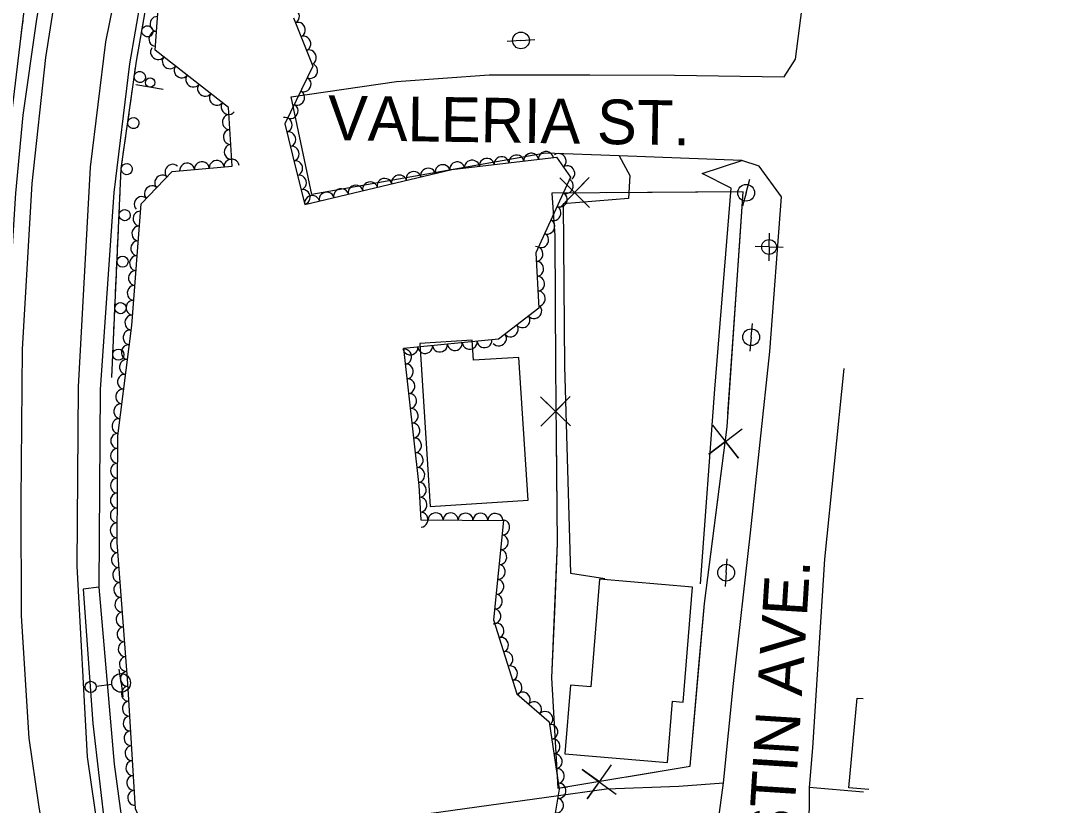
# Model space of a CAD drawing. Extents: x 1722896 to 1754269, y 648279 to 666297.
# Drawn here: x 1747066.8 to 1747342, y 651612 to 651822.8 of the extents above; entities that cross this region are included whole.
import ezdxf

# ---------------------------------------------------------------- set-up
doc = ezdxf.new("R2010")
doc.units = 0
for name, color, linetype in [('DESIGN - CENTERLINE - Proposed Text', 7, 'Continuous'), ('DESIGN - CONTOURS - Intermediate with optional Text', 7, 'Continuous'), ('DESIGN - PUBLIC HEARING - Shapes', 7, 'Continuous'), ('DESIGN - SCRATCH - User 1', 7, 'Continuous'), ('DESIGN - SHEET - Linework', 7, 'Continuous'), ('SURVEY - CENTERLINE - Preliminary Text', 7, 'Continuous'), ('SURVEY - DTM - Breaklines', 7, 'Continuous'), ('SURVEY - VEGETATION - Features with Text', 7, 'Continuous')]:
    doc.layers.add(name, color=color, linetype=linetype)

msp = doc.modelspace()

# ---------------------------------------------------------------- linework, layer by layer
at = {"layer": 'DESIGN - CENTERLINE - Proposed Text'}
for points in [[(1747211.63, 651772.61), (1747219.48, 651780.66), (1747215.51, 651776.63), (1747219.53, 651772.66), (1747211.58, 651780.61)], [(1747209.41, 651776.49), (1747210.22, 651765.01), (1747210.39, 651729.86), (1747210.9, 651682.42), (1747209.33, 651646.32), (1747211.07, 651616.66), (1747246.58, 651622.58), (1747250.41, 651666.32), (1747256.46, 651713.7), (1747260.81, 651776.82), (1747209.41, 651776.49)], [(1747209.41, 651776.49), (1747210.22, 651765.01), (1747210.39, 651729.86), (1747210.42, 651726.52)], [(1747259.89, 651763.46), (1747260.81, 651776.82), (1747224.21, 651776.59)], [(1747256.7, 651717.17), (1747259.89, 651763.46)], [(1747214.46, 651713.96), (1747206.37, 651721.78), (1747210.42, 651717.82), (1747214.37, 651721.86), (1747206.46, 651713.88)], [(1747252.58, 651714.18), (1747259.52, 651705.33), (1747256.06, 651709.8), (1747251.58, 651706.34), (1747260.52, 651713.16)], [(1747210.6, 651710.42), (1747210.9, 651682.42), (1747210.1, 651664.04)], [(1747249.11, 651651.52), (1747250.41, 651666.32), (1747254.86, 651701.18)], [(1747210.1, 651664.04), (1747209.33, 651646.32), (1747211.07, 651616.66), (1747213.59, 651617.08)], [(1747229.47, 651619.73), (1747246.58, 651622.58), (1747249.11, 651651.52)], [(1747294.56, 651616.35), (1747289.18, 651616.76), (1747291.4, 651640.89), (1747293.04, 651640.73)], [(1747225.38, 651623), (1747218.9, 651613.81), (1747222.19, 651618.42), (1747217.58, 651621.7), (1747226.69, 651615.11)]]:
    msp.add_lwpolyline(points, dxfattribs=at)
for points in [[(1747203.05, 651693.99), (1747200.59, 651732.37), (1747188.4, 651731.59), (1747188.05, 651737.03), (1747173.96, 651736.13), (1747176.76, 651692.31)], [(1747244.68, 651639.77), (1747247.23, 651670.71), (1747222.24, 651672.77), (1747219.86, 651643.89), (1747214.41, 651644.34), (1747212.89, 651625.87), (1747240.44, 651623.6), (1747241.79, 651640.01)]]:
    msp.add_lwpolyline(points, close=True, dxfattribs=at)
at = {"layer": 'DESIGN - CONTOURS - Intermediate with optional Text'}
for q in [(1747267.85, 651765.77), (1747264.02, 651762.11), (1747267.68, 651758.27), (1747271.51, 651761.93)]:
    msp.add_line((1747267.76, 651762.02), q, dxfattribs=at)
msp.add_circle((1747267.76, 651762.02), 2, dxfattribs=at)
at = {"layer": 'DESIGN - PUBLIC HEARING - Shapes'}
msp.add_line((1747105.1, 651804.34), (1747097.7, 651805.55), dxfattribs=at)
msp.add_circle((1747101.58, 651806.16), 1.25, dxfattribs=at)
at = {"layer": 'DESIGN - SCRATCH - User 1'}
for points in [[(1747096.28, 651941.8), (1747085.46, 651904.52), (1747075.72, 651868.95), (1747067.96, 651827.64), (1747063.97, 651794.8), (1747059.35, 651754.69), (1747060.23, 651693.98)], [(1747091.27, 651726.96), (1747093.82, 651783.09), (1747097.9, 651811.88), (1747104.7, 651850.66)], [(1747067.37, 651822.75), (1747067.09, 651820.42)], [(1747098.97, 651817.97), (1747099.76, 651822.5)], [(1747067.09, 651820.42), (1747066.8, 651818.09)], [(1747098.29, 651814.08), (1747098.69, 651816.39)], [(1747097.89, 651811.76), (1747097.9, 651811.88), (1747098.29, 651814.08)], [(1747097.02, 651805.62), (1747097.66, 651810.18)], [(1747096.46, 651801.71), (1747096.79, 651804.04)], [(1747096.13, 651799.39), (1747096.46, 651801.71)], [(1747095.26, 651793.25), (1747095.91, 651797.8)], [(1747094.71, 651789.34), (1747095.04, 651791.66)], [(1747094.38, 651787.01), (1747094.71, 651789.34)], [(1747093.72, 651780.85), (1747093.82, 651783.09), (1747094.15, 651785.43)], [(1747093.54, 651776.91), (1747093.65, 651779.25)], [(1747093.43, 651774.56), (1747093.54, 651776.91)], [(1747093.15, 651768.36), (1747093.36, 651772.96)], [(1747092.97, 651764.42), (1747093.08, 651766.77)], [(1747092.86, 651762.07), (1747092.97, 651764.42)], [(1747092.58, 651755.88), (1747092.79, 651760.47)], [(1747092.4, 651751.93), (1747092.51, 651754.28)], [(1747092.3, 651749.58), (1747092.4, 651751.93)], [(1747092.01, 651743.39), (1747092.22, 651747.98)], [(1747091.83, 651739.44), (1747091.94, 651741.79)], [(1747091.73, 651737.1), (1747091.83, 651739.44)], [(1747091.45, 651730.9), (1747091.66, 651735.5)], [(1747091.27, 651726.96), (1747091.37, 651729.31)]]:
    msp.add_lwpolyline(points, dxfattribs=at)
for centre, start, end in [((1747100.84, 651819.95), 283.3237, 283.3138), ((1747098.82, 651807.67), 285.188, 285.1782), ((1747097.06, 651795.29), 285.188, 285.1782), ((1747095.31, 651782.92), 285.188, 285.1782), ((1747094.75, 651770.57), 290.6576, 290.6477), ((1747094.18, 651758.08), 290.6576, 290.6477), ((1747093.62, 651745.6), 290.6576, 290.6477), ((1747093.05, 651733.11), 290.6576, 290.6477)]:
    msp.add_arc(centre, 1.5, start, end, dxfattribs=at)
at = {"layer": 'SURVEY - CENTERLINE - Preliminary Text'}
for points in [[(1747062.89, 651667.55), (1747062.92, 651705.36), (1747063.08, 651737.85), (1747065.55, 651776.45), (1747067.51, 651797.38), (1747071.06, 651822.55), (1747076.07, 651853.54), (1747083.45, 651885.04), (1747090.24, 651910.81), (1747102.66, 651950.42), (1747113.49, 651981.04), (1747128.6, 652018.22), (1747142.91, 652051.55), (1747154.32, 652075.46), (1747166.32, 652099.88), (1747179.87, 652125.42), (1747200.46, 652161.67), (1747221.37, 652196.6), (1747240.84, 652225.55), (1747261.53, 652255.18), (1747285.13, 652286.8), (1747305.49, 652311.93), (1747331.63, 652340.61), (1747351.05, 652361.3)], [(1747119.7, 651912.71), (1747116.79, 651905.12), (1747102.12, 651846.37), (1747096, 651811.24), (1747091.87, 651776.63)], [(1747103.12, 651883.62), (1747089.63, 651817.13), (1747085.47, 651783.45), (1747082.25, 651724.45), (1747081.94, 651676.31), (1747084.7, 651625.08), (1747089.78, 651589.8)], [(1747007.01, 651733.76), (1747024.54, 651689.58), (1747082.33, 651549.86), (1747075.51, 651588.42), (1747071.72, 651612.19), (1747069.1, 651630.1), (1747067.06, 651662.98), (1747066.95, 651693.76), (1747067.34, 651734.62), (1747069.93, 651779.06), (1747073.56, 651812.94), (1747079.58, 651851.1)], [(1747252.6, 651596.21), (1747255.48, 651618.13), (1747258.22, 651644.84), (1747262.8, 651685.23), (1747267.93, 651733.91), (1747271.11, 651775.48), (1747265.05, 651783.69), (1747260.46, 651785.25), (1747227.47, 651786.53), (1747207.69, 651787.22), (1747145.01, 651776.07), (1747139.48, 651802.31), (1747167.75, 651806.48), (1747192.6, 651808.22), (1747219.59, 651808.21), (1747242.4, 651808.15), (1747271.83, 651807.72), (1747274.86, 651812.46), (1747278.86, 651843.82)], [(1747227.47, 651786.53), (1747230.37, 651781.25), (1747229.98, 651775.04), (1747212.47, 651773.64), (1747212.82, 651730.01), (1747214.41, 651674.39), (1747223.68, 651672.98)], [(1747249.32, 651671.59), (1747253.18, 651723.87), (1747257.56, 651777.82), (1747249.8, 651781.77), (1747260.46, 651785.25)], [(1747091.87, 651776.63), (1747088.18, 651723.74), (1747087.78, 651670.68), (1747083.64, 651670.15)], [(1747287.8, 651729.41), (1747282.63, 651678.2), (1747279.43, 651627.54), (1747278.5, 651616.83), (1747278.39, 651604.44), (1747276.23, 651584.23), (1747272.91, 651543.9), (1747268.75, 651499.06), (1747265.77, 651472.7), (1747266.68, 651462.57), (1747272.94, 651452.13), (1747282.71, 651448.04), (1747308.28, 651446.14)], [(1747083.64, 651670.15), (1747086.23, 651634.02), (1747089.6, 651604.67), (1747095.42, 651570.98), (1747102.05, 651539.83), (1747110.88, 651506.53), (1747118.34, 651482.73), (1747122.71, 651470.4), (1747128.58, 651464.63), (1747134.37, 651462.96)], [(1747087.78, 651670.68), (1747091.89, 651623.15), (1747095.64, 651595.39), (1747100.3, 651570.92), (1747107.45, 651537.54), (1747115.76, 651506.83), (1747127.65, 651472.36), (1747129.97, 651469.8), (1747134.32, 651470.55)], [(1747121.09, 651569.32), (1747130.29, 651587), (1747140.14, 651594.5), (1747169.92, 651608.99), (1747224.09, 651616.47), (1747243.49, 651617.21), (1747255.48, 651618.13)], [(1747293.11, 651615.63), (1747278.5, 651616.83)]]:
    msp.add_lwpolyline(points, dxfattribs=at)
at = {"layer": 'SURVEY - DTM - Breaklines'}
for p, q in [((1747201.14, 651817.49), (1747197.4, 651817.22)), ((1747201.14, 651817.49), (1747204.88, 651817.75)), ((1747261.61, 651776.58), (1747262.61, 651780.19)), ((1747261.61, 651776.58), (1747260.61, 651772.96)), ((1747262.93, 651737.78), (1747263.31, 651741.51)), ((1747262.93, 651737.78), (1747262.55, 651734.05)), ((1747256.22, 651674.56), (1747256.46, 651678.3)), ((1747256.22, 651674.56), (1747255.99, 651670.81)), ((1747093.79, 651644.96), (1747093.3, 651648.67)), ((1747087.09, 651644.08), (1747091.31, 651644.63)), ((1747093.79, 651644.96), (1747094.27, 651641.24))]:
    msp.add_line(p, q, dxfattribs=at)
for centre, radius in [((1747201.14, 651817.49), 2.25), ((1747261.61, 651776.58), 2.25), ((1747262.93, 651737.78), 2.25), ((1747256.22, 651674.56), 2.25), ((1747093.79, 651644.96), 2.5), ((1747085.61, 651643.89), 1.5)]:
    msp.add_circle(centre, radius, dxfattribs=at)
at = {"layer": 'SURVEY - VEGETATION - Features with Text'}
for points in [[(1747141.23, 651597.94), (1747116.53, 651608.99), (1747102.43, 651600.61), (1747097.63, 651611.11), (1747095.59, 651644.84), (1747092.74, 651682.68), (1747092.89, 651711.31), (1747096.63, 651740.93), (1747099.19, 651773.56), (1747107.53, 651782.28), (1747123.61, 651783.74), (1747122.63, 651799.49), (1747102.92, 651814.84), (1747105.15, 651845.92)], [(1747140.05, 651823.53), (1747145.26, 651810.59), (1747137.78, 651795.11), (1747140.76, 651782.65), (1747143.15, 651773.46), (1747182.6, 651782.82), (1747210.67, 651786.09), (1747214.42, 651780.8), (1747205.12, 651760.47), (1747205.92, 651745.63), (1747195.11, 651737.23), (1747169.64, 651734.75), (1747173.73, 651697.97), (1747174.27, 651688.79), (1747196.41, 651688.56), (1747193.76, 651661.91), (1747200.05, 651641.98), (1747208.74, 651634.48), (1747211.42, 651616.4), (1747209.82, 651606.73), (1747182.78, 651599.71), (1747160.19, 651593.09), (1747138.94, 651598.4)]]:
    msp.add_lwpolyline(points, dxfattribs=at)
for centre, major_axis in [((1747139.74, 651824.03), (1.06, -1.7)), ((1747103.43, 651821.9), (0.14, 1.99)), ((1747141.33, 651820.36), (0.75, -1.86)), ((1747103.14, 651817.91), (0.14, 1.99)), ((1747142.82, 651816.65), (0.75, -1.86)), ((1747103.65, 651814.27), (-1.58, 1.23)), ((1747144.31, 651812.94), (0.75, -1.86)), ((1747106.8, 651811.81), (-1.58, 1.23)), ((1747109.96, 651809.36), (-1.58, 1.23)), ((1747144.62, 651809.27), (-0.87, -1.8)), ((1747113.11, 651806.9), (-1.58, 1.23)), ((1747142.88, 651805.67), (-0.87, -1.8)), ((1747116.27, 651804.44), (-1.58, 1.23)), ((1747119.43, 651801.99), (-1.58, 1.23)), ((1747141.14, 651802.07), (-0.87, -1.8)), ((1747122.58, 651799.53), (-1.58, 1.23)), ((1747139.4, 651798.47), (-0.87, -1.8)), ((1747122.87, 651795.56), (-0.12, 2)), ((1747137.84, 651794.84), (0.47, -1.94)), ((1747123.12, 651791.57), (-0.12, 2)), ((1747138.77, 651790.95), (0.47, -1.94)), ((1747123.37, 651787.57), (-0.12, 2)), ((1747139.7, 651787.06), (0.47, -1.94)), ((1747199.91, 651784.83), (1.99, 0.23)), ((1747203.88, 651785.3), (1.99, 0.23)), ((1747207.85, 651785.76), (1.99, 0.23)), ((1747211.34, 651785.14), (1.16, -1.63)), ((1747107.52, 651782.27), (1.38, 1.45)), ((1747111.5, 651782.64), (1.99, 0.18)), ((1747115.48, 651783), (1.99, 0.18)), ((1747119.46, 651783.36), (1.99, 0.18)), ((1747123.45, 651783.73), (1.99, 0.18)), ((1747140.64, 651783.18), (0.47, -1.94)), ((1747180.09, 651782.22), (1.95, 0.46)), ((1747184.01, 651782.98), (1.99, 0.23)), ((1747187.99, 651783.44), (1.99, 0.23)), ((1747191.96, 651783.91), (1.99, 0.23)), ((1747195.93, 651784.37), (1.99, 0.23)), ((1747213.66, 651781.87), (1.16, -1.63)), ((1747104.75, 651779.38), (1.38, 1.45)), ((1747141.63, 651779.3), (0.5, -1.94)), ((1747168.42, 651779.45), (1.95, 0.46)), ((1747172.31, 651780.38), (1.95, 0.46)), ((1747176.2, 651781.3), (1.95, 0.46)), ((1747101.99, 651776.49), (1.38, 1.45)), ((1747156.74, 651776.69), (1.95, 0.46)), ((1747160.63, 651777.61), (1.95, 0.46)), ((1747164.52, 651778.53), (1.95, 0.46)), ((1747213.3, 651778.36), (-0.83, -1.82)), ((1747099.23, 651773.59), (1.38, 1.45)), ((1747142.64, 651775.43), (0.5, -1.94)), ((1747145.06, 651773.92), (1.95, 0.46)), ((1747148.96, 651774.84), (1.95, 0.46)), ((1747152.85, 651775.76), (1.95, 0.46)), ((1747211.64, 651774.72), (-0.83, -1.82)), ((1747209.97, 651771.08), (-0.83, -1.82)), ((1747098.88, 651769.62), (0.16, 1.99)), ((1747098.57, 651765.63), (0.16, 1.99)), ((1747208.31, 651767.45), (-0.83, -1.82)), ((1747206.65, 651763.81), (-0.83, -1.82)), ((1747098.26, 651761.65), (0.16, 1.99)), ((1747205.14, 651760.14), (0.11, -2)), ((1747097.94, 651757.66), (0.16, 1.99)), ((1747205.35, 651756.15), (0.11, -2)), ((1747097.63, 651753.67), (0.16, 1.99)), ((1747205.57, 651752.15), (0.11, -2)), ((1747097.32, 651749.68), (0.16, 1.99)), ((1747205.78, 651748.16), (0.11, -2)), ((1747097, 651745.69), (0.16, 1.99)), ((1747204.76, 651744.73), (-1.58, -1.23)), ((1747096.69, 651741.71), (0.16, 1.99)), ((1747201.6, 651742.28), (-1.58, -1.23)), ((1747096.23, 651737.73), (0.25, 1.98)), ((1747198.44, 651739.82), (-1.58, -1.23)), ((1747195.28, 651737.37), (-1.58, -1.23)), ((1747095.73, 651733.77), (0.25, 1.98)), ((1747171.44, 651734.92), (-1.99, -0.19)), ((1747169.88, 651732.57), (0.22, -1.99)), ((1747175.42, 651735.31), (-1.99, -0.19)), ((1747179.4, 651735.7), (-1.99, -0.19)), ((1747183.38, 651736.09), (-1.99, -0.19)), ((1747187.37, 651736.47), (-1.99, -0.19)), ((1747191.35, 651736.86), (-1.99, -0.19)), ((1747095.23, 651729.8), (0.25, 1.98)), ((1747170.32, 651728.6), (0.22, -1.99)), ((1747094.72, 651725.83), (0.25, 1.98)), ((1747170.76, 651724.62), (0.22, -1.99)), ((1747094.22, 651721.86), (0.25, 1.98)), ((1747171.21, 651720.65), (0.22, -1.99)), ((1747093.72, 651717.89), (0.25, 1.98)), ((1747171.65, 651716.67), (0.22, -1.99)), ((1747093.22, 651713.92), (0.25, 1.98)), ((1747172.09, 651712.7), (0.22, -1.99)), ((1747092.89, 651709.94), (0.01, 2)), ((1747172.54, 651708.72), (0.22, -1.99)), ((1747092.86, 651705.94), (0.01, 2)), ((1747172.98, 651704.75), (0.22, -1.99)), ((1747092.84, 651701.94), (0.01, 2)), ((1747173.42, 651700.77), (0.22, -1.99)), ((1747092.82, 651697.94), (0.01, 2)), ((1747173.8, 651696.79), (0.12, -2)), ((1747092.8, 651693.94), (0.01, 2)), ((1747174.03, 651692.8), (0.12, -2)), ((1747092.78, 651689.94), (0.01, 2)), ((1747174.27, 651688.8), (0.12, -2)), ((1747178.26, 651688.75), (2, -0.02)), ((1747182.26, 651688.71), (2, -0.02)), ((1747186.26, 651688.67), (2, -0.02)), ((1747190.26, 651688.63), (2, -0.02)), ((1747194.26, 651688.59), (2, -0.02)), ((1747092.76, 651685.94), (0.01, 2)), ((1747196.22, 651686.72), (-0.2, -1.99)), ((1747092.8, 651681.95), (-0.15, 1.99)), ((1747195.83, 651682.74), (-0.2, -1.99)), ((1747093.1, 651677.96), (-0.15, 1.99)), ((1747195.43, 651678.76), (-0.2, -1.99)), ((1747195.04, 651674.78), (-0.2, -1.99)), ((1747093.4, 651673.97), (-0.15, 1.99)), ((1747093.7, 651669.98), (-0.15, 1.99)), ((1747194.64, 651670.8), (-0.2, -1.99)), ((1747194.25, 651666.82), (-0.2, -1.99)), ((1747094, 651665.99), (-0.15, 1.99)), ((1747094.3, 651662), (-0.15, 1.99)), ((1747193.85, 651662.84), (-0.2, -1.99)), ((1747194.69, 651658.99), (0.6, -1.91)), ((1747094.6, 651658.01), (-0.15, 1.99)), ((1747195.89, 651655.17), (0.6, -1.91)), ((1747094.9, 651654.03), (-0.15, 1.99)), ((1747095.2, 651650.04), (-0.15, 1.99)), ((1747197.09, 651651.36), (0.6, -1.91)), ((1747198.3, 651647.54), (0.6, -1.91)), ((1747095.5, 651646.05), (-0.15, 1.99)), ((1747095.75, 651642.06), (-0.12, 2)), ((1747199.5, 651643.73), (0.6, -1.91)), ((1747201.69, 651640.56), (1.52, -1.31)), ((1747096, 651638.06), (-0.12, 2)), ((1747204.72, 651637.95), (1.52, -1.31)), ((1747096.24, 651634.07), (-0.12, 2)), ((1747207.75, 651635.34), (1.52, -1.31)), ((1747209.14, 651631.83), (0.29, -1.98)), ((1747096.48, 651630.08), (-0.12, 2)), ((1747209.72, 651627.87), (0.29, -1.98)), ((1747096.72, 651626.09), (-0.12, 2)), ((1747210.31, 651623.91), (0.29, -1.98)), ((1747096.96, 651622.09), (-0.12, 2)), ((1747210.89, 651619.95), (0.29, -1.98)), ((1747097.21, 651618.1), (-0.12, 2)), ((1747097.45, 651614.11), (-0.12, 2)), ((1747211.35, 651616), (-0.33, -1.97)), ((1747210.7, 651612.05), (-0.33, -1.97))]:
    msp.add_ellipse(centre, major_axis=major_axis, ratio=0.940188, start_param=0, end_param=3.141593, dxfattribs=at)

# ---------------------------------------------------------------- texts
at = {"layer": 'DESIGN - SHEET - Linework'}
for s, rotation, p in [('VALERIA ST.', 359.161, (1747149.24, 651790.74)), ('AUSTIN AVE.', 86.388, (1747272.55, 651578.1))]:
    msp.add_text(s, height=12, rotation=rotation, dxfattribs=at).set_placement(p)

doc.saveas('drawing.dxf')
